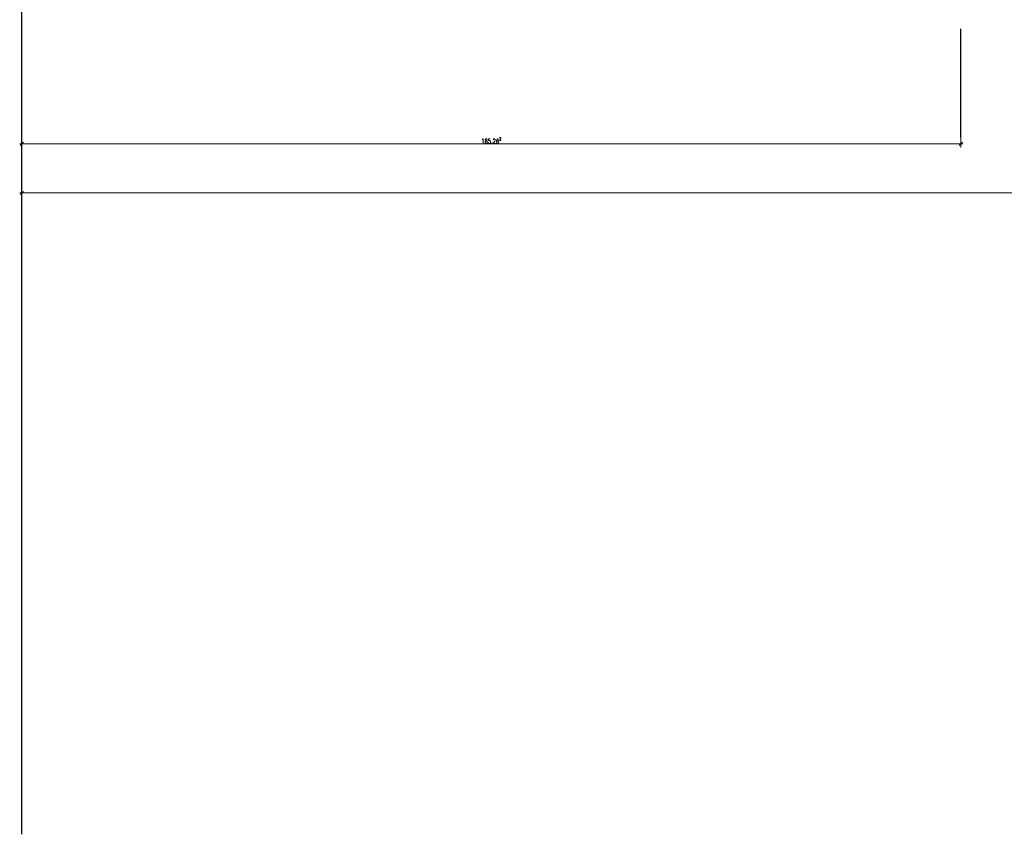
# Model space of a CAD drawing. Header units: metres. Extents: x 3458045 to 3462392, y 5482308 to 5484762.
# Tile 332 of 458: x 3460959 to 3461153, y 5483788 to 5483949. Entities that reach past the tile are written whole.
import ezdxf

# ---------------------------------------------------------------- set-up
doc = ezdxf.new("R2010")
doc.units = ezdxf.units.M
doc.header["$PDMODE"] = 3
doc.header["$PDSIZE"] = 0.1
doc.linetypes.add('AUSGEZOGEN', pattern=[2, 1, 1])
doc.layers.get('0').update_dxf_attribs({"linetype": 'CONTINUOUS'})
doc.layers.get('DEFPOINTS').update_dxf_attribs({"linetype": 'CONTINUOUS'})
doc.layers.add('SP_BAUGRUBE-ANKER', color=211, linetype='AUSGEZOGEN')
doc.layers.add('SP_VERM', color=1, linetype='CONTINUOUS')
doc.styles.add('SP_F', font='romans.shx', dxfattribs={"width": 0.7, "bigfont": 'sp_f.shx'})
doc.dimstyles.new('SOFI35$0', dxfattribs={"dimtxt": 3.5, "dimasz": 0.35, "dimexe": 0.9, "dimexo": 0.625, "dimgap": 0.945, "dimtad": 1, "dimdec": 3, "dimrnd": 0.001, "dimzin": 1, "dimdsep": 46, "dimtxsty": 'SP_F', "dimblk1": 'SOF_BEMSTR1', "dimblk2": 'SOF_BEMSTR2', "dimsah": 1, "dimcen": 3.5, "dimse1": 1, "dimse2": 1, "dimclrd": 1, "dimclre": 1, "dimclrt": 2, "dimaunit": 2, "dimazin": 0, "dimtfac": 1, "dimtdec": 3, "dimtmove": 0, "dimatfit": 3, "dimfxl": 1, "dimtolj": 1, "dimtzin": 0, "dimlwd": 0, "dimlwe": 0, "dimarcsym": 0})

# ---------------------------------------------------------------- blocks, each defined once
blk = doc.blocks.new('SOF_BEMSTR2')
at = {"color": 0, "linetype": 'ByBlock', "lineweight": -2}
for p, q in [((0, -20), (0, 8.5)), ((-5, 0), (5, 0)), ((3.535, 3.535), (-3.535, -3.535))]:
    blk.add_line(p, q, dxfattribs=at)
blk = doc.blocks.new('SOF_BEMSTR1')
at = {"color": 0, "linetype": 'ByBlock', "lineweight": -2}
for p, q in [((0, 20), (0, -8.5)), ((-5, 0), (5, 0)), ((3.535, 3.535), (-3.535, -3.535))]:
    blk.add_line(p, q, dxfattribs=at)
blk = doc.blocks.new('*D326')
at = {"layer": 'DEFPOINTS', "color": 0, "linetype": 'AUSGEZOGEN', "transparency": 16777216}
for p in [(3460959.18, 5483929.15), (3461144.45, 5483929.15), (3461144.45, 5483924.04)]:
    blk.add_point(p, dxfattribs=at)
at = {"layer": 'SP_VERM', "color": 1, "linetype": 'AUSGEZOGEN', "lineweight": 0, "transparency": 16777216}
blk.add_line((3460959.27, 5483924.04), (3461144.36, 5483924.04), dxfattribs=at)
at = {"layer": 'SP_VERM', "color": 1, "linetype": 'AUSGEZOGEN', "lineweight": 0, "transparency": 16777216, "xscale": 0.08750000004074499, "yscale": 0.08750000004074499, "zscale": 0.08750000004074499, "rotation": 180}
blk.add_blockref('SOF_BEMSTR2', (3460959.18, 5483924.04), dxfattribs=at)
at = {"layer": 'SP_VERM', "color": 1, "linetype": 'AUSGEZOGEN', "lineweight": 0, "transparency": 16777216, "xscale": 0.08750000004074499, "yscale": 0.08750000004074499, "zscale": 0.08750000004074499}
blk.add_blockref('SOF_BEMSTR1', (3461144.45, 5483924.04), dxfattribs=at)
at = {"layer": 'SP_VERM', "color": 2, "linetype": 'AUSGEZOGEN', "transparency": 16777216, "insert": (3461051.82, 5483924.72), "char_height": 0.875, "attachment_point": 5, "style": 'SP_F'}
blk.add_mtext('\\A1;\\A1;185.26{\\H.7x;\\S2^ ;}', dxfattribs=at)
blk = doc.blocks.new('*D365')
at = {"layer": 'DEFPOINTS', "color": 0, "linetype": 'AUSGEZOGEN', "transparency": 16777216}
for p in [(3460959.18, 5483915.52), (3461400.29, 5483915.52), (3461400.29, 5483914.34)]:
    blk.add_point(p, dxfattribs=at)
at = {"layer": 'SP_VERM', "color": 1, "linetype": 'AUSGEZOGEN', "lineweight": 0, "transparency": 16777216}
blk.add_line((3460959.27, 5483914.34), (3461400.2, 5483914.34), dxfattribs=at)
at = {"layer": 'SP_VERM', "color": 1, "linetype": 'AUSGEZOGEN', "lineweight": 0, "transparency": 16777216, "xscale": 0.08750000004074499, "yscale": 0.08750000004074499, "zscale": 0.08750000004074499, "rotation": 180}
blk.add_blockref('SOF_BEMSTR2', (3460959.18, 5483914.34), dxfattribs=at)
at = {"layer": 'SP_VERM', "color": 1, "linetype": 'AUSGEZOGEN', "lineweight": 0, "transparency": 16777216, "xscale": 0.08750000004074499, "yscale": 0.08750000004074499, "zscale": 0.08750000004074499}
blk.add_blockref('SOF_BEMSTR1', (3461400.29, 5483914.34), dxfattribs=at)
at = {"layer": 'SP_VERM', "color": 2, "linetype": 'AUSGEZOGEN', "transparency": 16777216, "insert": (3461179.74, 5483915.02), "char_height": 0.875, "attachment_point": 5, "style": 'SP_F'}
blk.add_mtext('\\A1;\\A1;441.10{\\H.7x;\\S8^ ;}', dxfattribs=at)

msp = doc.modelspace()

# ---------------------------------------------------------------- linework, layer by layer
at = {"color": 7}
msp.add_line((3460959.1844, 5483787.7725), (3460959.1844, 5484379.7158), dxfattribs=at)
at = {"layer": 'SP_BAUGRUBE-ANKER', "color": 1}
msp.add_line((3461144.4464, 5483925.2938), (3461144.4464, 5483946.7383), dxfattribs=at)

# ---------------------------------------------------------------- dimensions: what is measured, and where the dimension line sits
at = {"layer": 'SP_VERM', "color": 1, "linetype": 'AUSGEZOGEN'}
for base, p1, p2, text, picture, middle in [((3461144.4464, 5483924.0438), (3460959.1844, 5483929.1484), (3461144.4464, 5483929.1484), '\\A1;185.26{\\H.7x;\\S2^ ;}', '*D326', (3461051.8154, 5483924.7175)), ((3461400.2924, 5483914.3421), (3460959.1844, 5483915.522), (3461400.2924, 5483915.522), '\\A1;441.10{\\H.7x;\\S8^ ;}', '*D365', (3461179.7384, 5483915.0158))]:
    dim = msp.add_linear_dim(base=base, p1=p1, p2=p2, text=text, dimstyle='SOFI35$0', override={"dimblk1": 'SOF_BEMSTR2', "dimblk2": 'SOF_BEMSTR1'}, dxfattribs=at)
    dim.commit()
    dim.dimension.update_dxf_attribs({"geometry": picture, "text_midpoint": middle})

doc.saveas('drawing.dxf')
